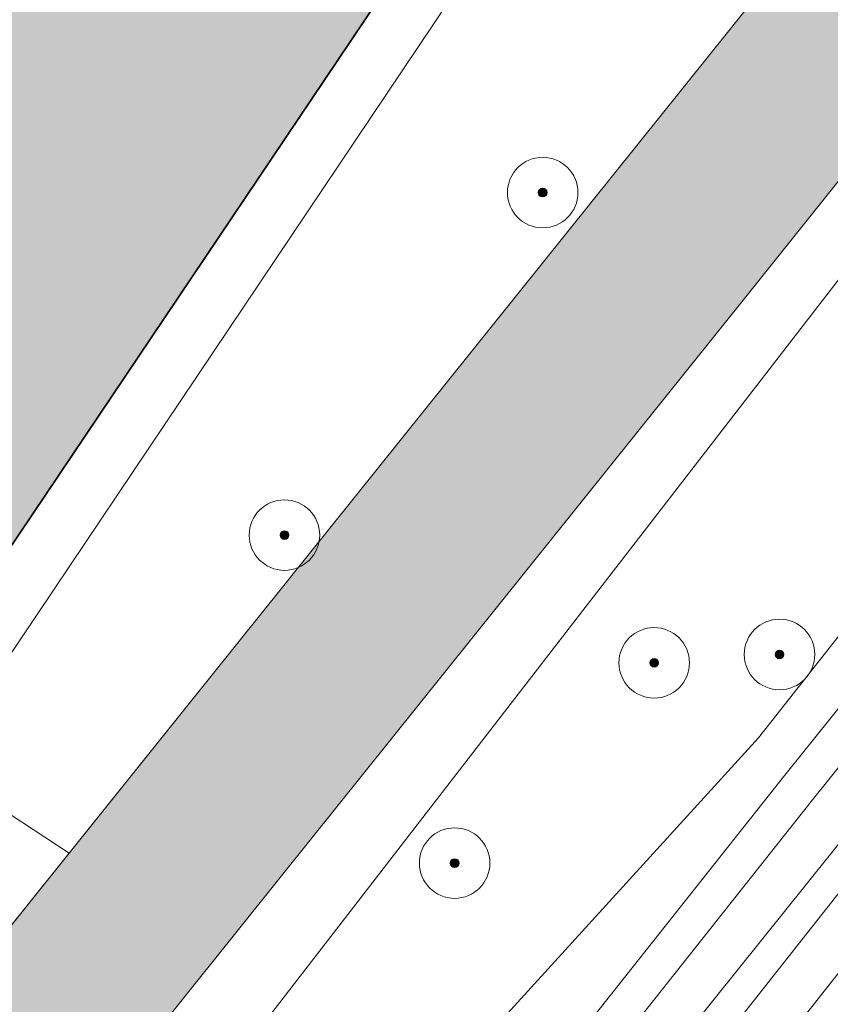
# Model space of a CAD drawing. Header units: metres. Extents: x 125349 to 128236, y 501602 to 503797.
# Tile 378 of 656: x 127011 to 127034, y 502109 to 502137. Entities that reach past the tile are written whole.
import ezdxf

# ---------------------------------------------------------------- set-up
doc = ezdxf.new("R2010")
doc.units = ezdxf.units.M
doc.layers.get('0').update_dxf_attribs({"linetype": 'CONTINUOUS'})
for name, color, linetype, lineweight in [('B-WE-GK-BESCHOEIING-G', 130, 'GK-BESCHOEIING-SO', 18), ('B-WE-GR-BEPLANTING_CULTUUR_HEESTERS-GV', 90, 'CONTINUOUS', 18), ('B-WE-GR-BOOM-S-500', 90, 'CONTINUOUS', 18), ('B-WE-GR-GROENVOORZIENING-GV', 80, 'CONTINUOUS', 18), ('B-WE-OG-BEBOUWING-GV', 7, 'CONTINUOUS', 35), ('B-WE-OG-BEBOUWING_TE AMOVEREN-V', 253, 'CONTINUOUS', 18), ('B-WE-OG-TERREIN_BEGROEID-GV', 7, 'CONTINUOUS', 18), ('B-WE-OG-TERREIN_OEVER-GV', 7, 'CONTINUOUS', 18), ('B-WE-OG-WATER-GV', 130, 'CONTINUOUS', 18), ('B-WE-OG-WEG-GV', 7, 'CONTINUOUS', 18), ('B-WE-VH-GESLOTENVERHARDING_ASFALT-GV', 10, 'CONTINUOUS', 18), ('B-WE-VW-MARKERING_PICTOGRAM-G', 7, 'CONTINUOUS', 18)]:
    doc.layers.add(name, color=color, linetype=linetype, lineweight=lineweight)
doc.layers.add('B-WE-OG-WATER-V', color=7, linetype='CONTINUOUS', lineweight=18, true_color=0xbee8ff)
doc.linetypes.add('GK-BESCHOEIING-SO', pattern='A,18,-3,[1,NLCS.SHX,S=0.6,R=0,X=0,Y=0],-3', length=24)

# ---------------------------------------------------------------- blocks, each defined once
blk = doc.blocks.new('SGR-BOOM_01-SO')
at = {"linetype": 'ByBlock', "lineweight": 18}
h = blk.add_hatch(color=0, dxfattribs=at)
h.dxf.hatch_style = 1
edge = h.paths.add_edge_path()
edge.add_arc((0, 0), 0.25, 0, 360)
at = {"color": 0, "linetype": 'ByBlock', "lineweight": 18}
for radius in [2, 0.25]:
    blk.add_circle((0, 0), radius, dxfattribs=at)

msp = doc.modelspace()

# ---------------------------------------------------------------- hatches: boundary and pattern name
at = {"layer": 'B-WE-OG-BEBOUWING_TE AMOVEREN-V', "transparency": 33554508}
h = msp.add_hatch(color=256, dxfattribs=at)
h.dxf.hatch_style = 1
h.paths.add_polyline_path([(127006.786, 502117.203), (127020.754, 502137.991), (127045.138, 502174.515), (127069.955, 502211.466), (127072.925, 502215.888), (127074.52, 502218.263), (127071.581, 502220.233), (127071.935, 502220.881), (127071.038, 502221.487), (127070.634, 502220.889), (127064.755, 502224.728), (127062.628, 502221.554), (127062.436, 502221.669), (127061.551, 502221.233), (127060.845, 502220.613), (127060.348, 502219.868), (127060.071, 502218.987), (127059.993, 502217.985), (127060.173, 502217.873), (127054.138, 502208.858), (127039.109, 502186.411), (127000, 502127.876), (126997.66, 502124.374), (126996.309, 502122.082), (126996.13, 502122.18), (126995.314, 502121.765), (126994.608, 502121.156), (126994.11, 502120.409), (126993.82, 502119.524), (126993.723, 502118.57), (126993.91, 502118.429), (126991.712, 502115.176), (126997.263, 502111.427), (126996.813, 502110.827), (126997.863, 502110.127), (126998.263, 502110.828), (127000, 502109.642), (127001.167, 502108.841), (127005.822, 502115.768)])
at = {"layer": 'B-WE-OG-WATER-V'}
h = msp.add_hatch(color=256, dxfattribs=at)
edge = h.paths.add_edge_path()
edge.add_line((127146.932, 502282.446), (127145.997, 502281.283))
edge.add_line((127145.997, 502281.283), (127125.073, 502254.623))
edge.add_line((127125.073, 502254.623), (127121.315, 502250))
edge.add_line((127121.315, 502250), (127105.7, 502230.321))
edge.add_line((127105.7, 502230.321), (127092.161, 502213.258))
edge.add_line((127092.161, 502213.258), (127073.659, 502190.454))
edge.add_line((127073.659, 502190.454), (127048.805, 502159.686))
edge.add_line((127048.805, 502159.686), (127016.739, 502119.704))
edge.add_line((127016.739, 502119.704), (127011.991, 502113.788))
edge.add_line((127011.991, 502113.788), (127006.339, 502106.746))
edge.add_line((127006.339, 502106.746), (127001.514, 502100.734))
edge.add_line((127001.514, 502100.734), (127000, 502098.829))
edge.add_line((127000, 502098.829), (126995.757, 502093.501))
edge.add_arc((126994.338, 502094.368), 1.663, 307.9347, 328.5908, ccw=False)
edge.add_arc((126994.266, 502094.47), 1.787, 290.8977, 307.7223, ccw=False)
edge.add_line((126994.904, 502092.8), (126992.703, 502091.951))
edge.add_line((126992.703, 502091.951), (126993.101, 502090.199))
edge.add_line((126993.101, 502090.199), (126990.848, 502087.398))
edge.add_line((126990.848, 502087.398), (126989.296, 502085.403))
edge.add_arc((126991.447, 502083.282), 3.021, 135.4056, 155.9768)
edge.add_arc((126991.247, 502083.511), 2.747, 158.6408, 165.4838)
edge.add_arc((126991.098, 502083.565), 2.59, 165.8042, 203.7908)
edge.add_arc((126991.084, 502083.558), 2.574, 203.7674, 237.2676)
edge.add_arc((126991.118, 502084.558), 3.473, 245.7558, 267.9205)
edge.add_arc((126991.046, 502083.986), 2.898, 268.9368, 294.3357)
edge.add_arc((126990.526, 502084.506), 3.595, 298.4651, 315.5747)
edge.add_line((126993.094, 502081.989), (126996.543, 502086.319))
edge.add_line((126996.543, 502086.319), (127000, 502090.659))
edge.add_line((127000, 502090.659), (127002.168, 502093.374))
edge.add_line((127002.168, 502093.374), (127018.05, 502113.191))
edge.add_line((127018.05, 502113.191), (127031.108, 502129.472))
edge.add_line((127031.108, 502129.472), (127061.611, 502167.612))
edge.add_line((127061.611, 502167.612), (127076.18, 502185.636))
edge.add_line((127076.18, 502185.636), (127097.104, 502211.626))
edge.add_line((127097.104, 502211.626), (127127.528, 502250))
edge.add_line((127127.528, 502250), (127141.585, 502267.668))
edge.add_line((127141.585, 502267.668), (127174.668, 502308.914))
edge.add_line((127174.668, 502308.914), (127184.906, 502321.879))
edge.add_line((127184.906, 502321.879), (127188.636, 502326.611))
edge.add_line((127188.636, 502326.611), (127189.054, 502327.119))
edge.add_line((127189.054, 502327.119), (127190.095, 502328.384))
edge.add_line((127190.095, 502328.384), (127190.593, 502328.989))
edge.add_line((127190.593, 502328.989), (127194.521, 502333.834))
edge.add_line((127194.521, 502333.834), (127200.996, 502341.901))
edge.add_line((127200.996, 502341.901), (127210.601, 502354.098))
edge.add_line((127210.601, 502354.098), (127221.457, 502367.694))
edge.add_line((127221.457, 502367.694), (127227.76, 502375.492))
edge.add_line((127227.76, 502375.492), (127239.316, 502389.987))
edge.add_line((127239.316, 502389.987), (127250.522, 502404.183))
edge.add_line((127250.522, 502404.183), (127250.931, 502404.69))
edge.add_line((127250.931, 502404.69), (127252.814, 502407.025))
edge.add_line((127252.814, 502407.025), (127253.223, 502407.532))
edge.add_line((127253.223, 502407.532), (127261.528, 502418.029))
edge.add_line((127261.528, 502418.029), (127262.16, 502418.83))
edge.add_line((127262.16, 502418.83), (127280.756, 502442.371))
edge.add_line((127280.756, 502442.371), (127281.388, 502443.172))
edge.add_line((127281.388, 502443.172), (127288.742, 502452.27))
edge.add_line((127288.742, 502452.27), (127292.844, 502457.368))
edge.add_line((127292.844, 502457.368), (127301.099, 502467.765))
edge.add_line((127301.099, 502467.765), (127310.554, 502479.662))
edge.add_line((127310.554, 502479.662), (127316.457, 502487.01))
edge.add_line((127316.457, 502487.01), (127326.723, 502500))
edge.add_line((127326.723, 502500), (127333.71, 502508.963))
edge.add_line((127333.71, 502508.963), (127335.017, 502510.607))
edge.add_line((127335.017, 502510.607), (127336.627, 502512.7))
edge.add_line((127336.627, 502512.7), (127337.733, 502514.095))
edge.add_line((127337.733, 502514.095), (127339.041, 502516.04))
edge.add_line((127339.041, 502516.04), (127342.413, 502521.025))
edge.add_line((127342.413, 502521.025), (127343.922, 502523.169))
edge.add_line((127343.922, 502523.169), (127345.282, 502525.313))
edge.add_line((127345.282, 502525.313), (127347.094, 502528.256))
edge.add_line((127347.094, 502528.256), (127349.97, 502532.701))
edge.add_line((127349.97, 502532.701), (127348.925, 502534.188))
edge.add_line((127348.925, 502534.188), (127347.874, 502534.784))
edge.add_line((127347.874, 502534.784), (127345.706, 502535.075))
edge.add_line((127345.706, 502535.075), (127344.77, 502533.818))
edge.add_line((127344.77, 502533.818), (127343.611, 502531.773))
edge.add_line((127343.611, 502531.773), (127342.1, 502529.279))
edge.add_line((127342.1, 502529.279), (127339.935, 502525.888))
edge.add_line((127339.935, 502525.888), (127339.482, 502525.14))
edge.add_line((127339.482, 502525.14), (127334.298, 502517.512))
edge.add_line((127334.298, 502517.512), (127333.645, 502516.715))
edge.add_line((127333.645, 502516.715), (127330.276, 502512.38))
edge.add_line((127330.276, 502512.38), (127324.635, 502505.193))
edge.add_line((127324.635, 502505.193), (127320.559, 502500))
edge.add_line((127320.559, 502500), (127316.56, 502494.911))
edge.add_line((127316.56, 502494.911), (127303.003, 502478.016))
edge.add_line((127303.003, 502478.016), (127288.996, 502460.371))
edge.add_line((127288.996, 502460.371), (127283.864, 502454.114))
edge.add_line((127283.864, 502454.114), (127280.592, 502450.124))
edge.add_line((127280.592, 502450.124), (127273.338, 502440.977))
edge.add_line((127273.338, 502440.977), (127272.406, 502439.824))
edge.add_line((127272.406, 502439.824), (127267.412, 502433.643))
edge.add_line((127267.412, 502433.643), (127265.784, 502431.629))
edge.add_line((127265.784, 502431.629), (127264.526, 502430.033))
edge.add_line((127264.526, 502430.033), (127263.689, 502428.97))
edge.add_line((127263.689, 502428.97), (127258.337, 502422.178))
edge.add_line((127258.337, 502422.178), (127257.079, 502420.582))
edge.add_line((127257.079, 502420.582), (127256.73, 502420.141))
edge.add_line((127256.73, 502420.141), (127247.423, 502408.377))
edge.add_line((127247.423, 502408.377), (127247.074, 502407.936))
edge.add_line((127247.074, 502407.936), (127233.567, 502391.041))
edge.add_line((127233.567, 502391.041), (127220.66, 502374.896))
edge.add_line((127220.66, 502374.896), (127210.055, 502361.549))
edge.add_line((127210.055, 502361.549), (127195.947, 502343.954))
edge.add_line((127195.947, 502343.954), (127192.549, 502339.583))
edge.add_line((127192.549, 502339.583), (127188.794, 502334.752))
edge.add_line((127188.794, 502334.752), (127187.242, 502332.86))
edge.add_line((127187.242, 502332.86), (127186.557, 502331.941))
edge.add_line((127186.557, 502331.941), (127186.756, 502331.78))
edge.add_line((127186.756, 502331.78), (127186.503, 502331.467))
edge.add_line((127186.503, 502331.467), (127186.448, 502331.398))
edge.add_line((127186.448, 502331.398), (127186.353, 502331.281))
edge.add_line((127186.353, 502331.281), (127186.067, 502330.928))
edge.add_line((127186.067, 502330.928), (127185.323, 502330.007))
edge.add_line((127185.323, 502330.007), (127185.112, 502329.746))
edge.add_line((127185.112, 502329.746), (127184.871, 502329.447))
edge.add_line((127184.871, 502329.447), (127184.543, 502329.336))
edge.add_line((127184.543, 502329.336), (127182.177, 502326.417))
edge.add_line((127182.177, 502326.417), (127166.026, 502306.191))
edge.add_line((127166.026, 502306.191), (127162.786, 502302.162))
edge.add_line((127162.786, 502302.162), (127146.932, 502282.446))

# ---------------------------------------------------------------- linework, layer by layer
at = {"layer": 'B-WE-GK-BESCHOEIING-G', "flags": 128}
for points in [[(127184.543, 502329.336), (127182.177, 502326.417), (127166.026, 502306.191), (127145.997, 502281.283), (127125.073, 502254.623), (127121.315, 502250), (127092.161, 502213.258), (127073.659, 502190.454), (127048.805, 502159.686), (127016.739, 502119.704), (127001.514, 502100.734), (127000, 502098.829), (126995.757, 502093.501)], [(126993.094, 502081.989), (127000, 502090.659), (127002.168, 502093.374), (127018.05, 502113.191), (127031.108, 502129.472), (127061.611, 502167.612), (127076.18, 502185.636), (127097.104, 502211.626), (127127.528, 502250), (127141.585, 502267.668), (127174.668, 502308.914), (127184.906, 502321.879), (127188.636, 502326.611)]]:
    msp.add_lwpolyline(points, dxfattribs=at)
at = {"layer": 'B-WE-GR-BEPLANTING_CULTUUR_HEESTERS-GV', "flags": 128}
msp.add_lwpolyline([(127069.955, 502211.466), (127045.138, 502174.515), (127020.754, 502137.991), (127006.786, 502117.203), (127008.2, 502116.27), (127008.833, 502117.213), (127071.432, 502210.457)], close=True, dxfattribs=at)
at = {"layer": 'B-WE-GR-GROENVOORZIENING-GV', "flags": 128}
for points in [[(127189.054, 502327.119), (127188.636, 502326.611), (127184.906, 502321.879), (127174.668, 502308.914), (127141.585, 502267.668), (127127.528, 502250), (127097.104, 502211.626), (127076.18, 502185.636), (127061.611, 502167.612), (127031.108, 502129.472), (127018.05, 502113.191), (127002.168, 502093.374), (127000, 502090.659), (126996.543, 502086.319), (126993.094, 502081.989)], [(127011.229, 502089.413), (127032.254, 502115.951), (127072.842, 502166.491), (127097.949, 502197.758), (127128.704, 502236.197), (127136.21, 502245.55), (127140.145, 502250.644), (127161.79, 502277.976), (127169.665, 502287.752), (127189.096, 502311.858), (127193.827, 502317.54), (127190.932, 502318.928), (127160.944, 502281.568), (127157.076, 502283.958), (127190.309, 502326.147), (127189.054, 502327.119)]]:
    msp.add_lwpolyline(points, dxfattribs=at)
for points in [[(127039.086, 502136.868), (127044.026, 502132.905), (127031.542, 502117.054), (127020.277, 502104.686), (127016.708, 502107.925)], [(127020.277, 502104.686), (127031.542, 502117.054), (127044.026, 502132.905), (127039.086, 502136.868), (127016.708, 502107.925)]]:
    msp.add_lwpolyline(points, close=True, dxfattribs=at)
at = {"layer": 'B-WE-OG-BEBOUWING-GV', "flags": 128}
msp.add_lwpolyline([(127054.138, 502208.858), (127039.109, 502186.411), (127000, 502127.876), (126997.66, 502124.374), (126996.309, 502122.082), (126996.13, 502122.18), (126995.314, 502121.765), (126994.608, 502121.156), (126994.11, 502120.409), (126993.82, 502119.524), (126993.723, 502118.57), (126993.91, 502118.429), (126991.712, 502115.176), (126997.263, 502111.427), (126996.813, 502110.827), (126997.863, 502110.127), (126998.263, 502110.828), (127000, 502109.642), (127001.167, 502108.841), (127005.822, 502115.768), (127006.786, 502117.203), (127020.754, 502137.991), (127045.138, 502174.515), (127069.955, 502211.466)], dxfattribs=at)
at = {"layer": 'B-WE-OG-TERREIN_BEGROEID-GV', "flags": 128}
for points in [[(127071.432, 502210.457), (127008.833, 502117.213), (127008.2, 502116.27), (127011.991, 502113.788), (127016.739, 502119.704), (127048.805, 502159.686), (127073.659, 502190.454), (127092.161, 502213.258)], [(126995.757, 502093.501), (127000, 502098.829), (127001.514, 502100.734), (127006.339, 502106.746), (127011.991, 502113.788), (127008.2, 502116.27), (127006.786, 502117.203), (127005.822, 502115.768), (127006.917, 502115.032), (127001.145, 502106.441), (127000, 502107.21), (126999.87, 502107.297), (126983.904, 502086.374)]]:
    msp.add_lwpolyline(points, dxfattribs=at)
at = {"layer": 'B-WE-OG-TERREIN_OEVER-GV', "flags": 128}
msp.add_lwpolyline([(127241.849, 502370.718), (127230.245, 502356.424), (127221.893, 502345.73), (127211.184, 502332.33), (127200.578, 502319.065), (127184.585, 502299.12), (127168.443, 502278.925), (127159.725, 502267.95), (127145.075, 502249.489), (127137.751, 502240.19), (127098.873, 502191.288), (127065.297, 502149.966), (127035.1, 502112.029), (127013.92, 502085.187)], dxfattribs=at)
at = {"layer": 'B-WE-OG-WATER-GV', "flags": 128}
for points in [[(127002.168, 502093.374), (127018.05, 502113.191), (127031.108, 502129.472), (127061.611, 502167.612), (127076.18, 502185.636), (127097.104, 502211.626), (127127.528, 502250), (127141.585, 502267.668), (127174.668, 502308.914), (127184.906, 502321.879), (127188.636, 502326.611), (127189.054, 502327.119), (127190.095, 502328.384), (127190.593, 502328.989), (127194.521, 502333.834), (127200.996, 502341.901), (127210.601, 502354.098), (127221.457, 502367.694), (127227.76, 502375.492), (127239.316, 502389.987)], [(127146.932, 502282.446), (127145.997, 502281.283), (127125.073, 502254.623), (127121.315, 502250), (127105.7, 502230.321), (127092.161, 502213.258), (127073.659, 502190.454), (127048.805, 502159.686), (127016.739, 502119.704), (127011.991, 502113.788), (127006.339, 502106.746), (127001.514, 502100.734), (127000, 502098.829)]]:
    msp.add_lwpolyline(points, dxfattribs=at)
at = {"layer": 'B-WE-OG-WEG-GV', "flags": 128}
for points in [[(127240.758, 502371.592), (127229.151, 502357.295), (127220.796, 502346.596), (127210.092, 502333.203), (127199.486, 502319.939), (127183.493, 502299.993), (127167.349, 502279.796), (127158.63, 502268.82), (127143.978, 502250.357), (127136.654, 502241.058), (127097.783, 502192.164), (127064.208, 502150.842), (127034.004, 502112.897), (127012.828, 502086.06)], [(127013.92, 502085.187), (127035.1, 502112.029), (127065.297, 502149.966), (127098.873, 502191.288), (127137.751, 502240.19), (127145.075, 502249.489), (127159.725, 502267.95), (127168.443, 502278.925), (127184.585, 502299.12), (127200.578, 502319.065), (127211.184, 502332.33), (127221.893, 502345.73), (127230.245, 502356.424), (127241.849, 502370.718)], [(127012.045, 502088.76), (127033.071, 502115.3), (127073.656, 502165.837), (127098.764, 502197.105), (127129.519, 502235.544), (127137.031, 502244.904), (127140.968, 502250), (127162.606, 502277.324), (127170.478, 502287.097), (127189.909, 502311.203), (127194.684, 502317.129), (127197.462, 502320.576), (127196.806, 502321.117), (127193.827, 502317.54), (127189.096, 502311.858), (127169.665, 502287.752), (127161.79, 502277.976), (127140.145, 502250.644), (127136.21, 502245.55), (127128.704, 502236.197), (127097.949, 502197.758), (127072.842, 502166.491), (127032.254, 502115.951), (127011.229, 502089.413)]]:
    msp.add_lwpolyline(points, dxfattribs=at)
at = {"layer": 'B-WE-VH-GESLOTENVERHARDING_ASFALT-GV', "flags": 128}
for points in [[(127242.01, 502376.734), (127232.404, 502364.537), (127221.199, 502350.491), (127209.843, 502336.445), (127199.899, 502323.69), (127198.524, 502321.926), (127197.462, 502320.576), (127194.684, 502317.129), (127189.909, 502311.203), (127170.478, 502287.097), (127162.606, 502277.324), (127140.968, 502250), (127137.031, 502244.904), (127129.519, 502235.544), (127098.764, 502197.105), (127073.656, 502165.837), (127033.071, 502115.3), (127012.045, 502088.76)], [(127012.828, 502086.06), (127034.004, 502112.897), (127064.208, 502150.842), (127097.783, 502192.164), (127136.654, 502241.058), (127143.978, 502250.357), (127158.63, 502268.82), (127167.349, 502279.796), (127183.493, 502299.993), (127199.486, 502319.939), (127210.092, 502333.203), (127220.796, 502346.596), (127229.151, 502357.295), (127240.758, 502371.592)]]:
    msp.add_lwpolyline(points, dxfattribs=at)
at = {"layer": 'B-WE-VW-MARKERING_PICTOGRAM-G', "flags": 128}
msp.add_lwpolyline([(127505.655, 502810.251), (127491.223, 502783.709), (127475.442, 502754.396), (127451.278, 502709.041), (127429.812, 502669.024), (127402.206, 502617.036), (127390.392, 502590.165), (127375.862, 502556.748), (127369.543, 502543.205), (127362.867, 502531.411), (127355.977, 502519.612), (127351.291, 502512.692), (127343.089, 502501.447), (127336.014, 502492.949), (127313.372, 502464.469), (127267.617, 502406.911), (127227.374, 502356.111), (127201.993, 502324.489), (127177.464, 502293.579), (127143.157, 502250.463), (127104.566, 502202.164), (127066.833, 502155.172), (127019.634, 502096.389)], dxfattribs=at)

# ---------------------------------------------------------------- block references
at = {"layer": 'B-WE-GR-BOOM-S-500', "xscale": 0.5, "yscale": 0.5, "zscale": 0.5}
for p in [(127025.42, 502132.52), (127018.096, 502122.806), (127032.137, 502119.42), (127028.582, 502119.183), (127022.923, 502113.503)]:
    msp.add_blockref('SGR-BOOM_01-SO', p, dxfattribs=at)

doc.saveas('drawing.dxf')
